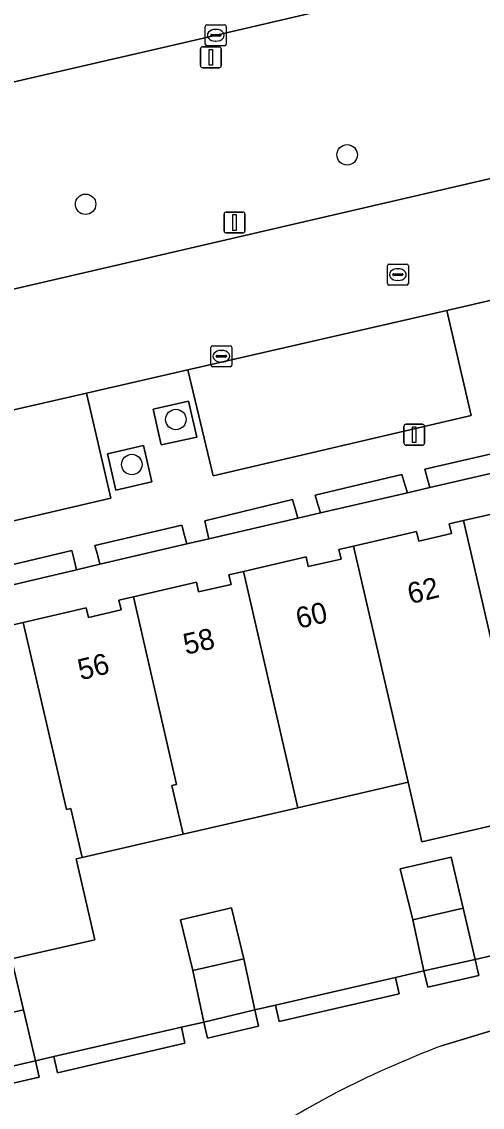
# Model space of a CAD drawing. Extents: x 156412 to 157779, y 382335 to 383768.
# Drawn here: x 157079.5 to 157101.5, y 382954.6 to 383006.4 of the extents above; entities that cross this region are included whole.
import ezdxf

# ---------------------------------------------------------------- set-up
doc = ezdxf.new("R2010")
doc.units = 0
for name, color, linetype in [('IMGEO_Berm_groen', 7, 'Continuous'), ('IMGEO_Boom', 7, 'Continuous'), ('IMGEO_Erf', 7, 'Continuous'), ('IMGEO_Groenvoorziening', 7, 'Continuous'), ('IMGEO_Haag', 7, 'Continuous'), ('IMGEO_Kolk', 7, 'Continuous'), ('IMGEO_Lichtmast', 7, 'Continuous'), ('IMGEO_Pand', 7, 'Continuous'), ('IMGEO_Pand_nummerreeks', 7, 'Continuous'), ('IMGEO_Parkeervlak_open', 7, 'Continuous'), ('IMGEO_Rijbaan_lokaal_gesloten', 7, 'Continuous'), ('IMGEO_Rijbaan_regionaal_gesloten', 7, 'Continuous'), ('IMGEO_Rioolput', 7, 'Continuous'), ('IMGEO_Struiken', 7, 'Continuous'), ('IMGEO_Verkeersbordpaal', 7, 'Continuous'), ('IMGEO_Voetpad_open', 7, 'Continuous')]:
    doc.layers.add(name, color=color, linetype=linetype)

msp = doc.modelspace()

# ---------------------------------------------------------------- linework, layer by layer
at = {"layer": 'IMGEO_Berm_groen'}
msp.add_lwpolyline([(157138.286, 383007.354), (157138.155, 383007.912), (157136.075, 383016.764), (157087.113, 383005.388), (157023.233, 382990.672), (157025.491, 382981.388), (157056.771, 382988.475)], close=True, dxfattribs=at)
at = {"layer": 'IMGEO_Boom'}
for centre in [(157095.076, 383000.068), (157082.574, 382997.709), (157086.889, 382987.429), (157084.782, 382985.278)]:
    msp.add_circle(centre, 0.489, dxfattribs=at)
at = {"layer": 'IMGEO_Erf'}
for points in [[(157135.865, 382992.656), (157134.769, 382992.405), (157130.6, 382991.451), (157129.488, 382991.196), (157125.364, 382990.252), (157124.302, 382990.009), (157120.066, 382989.039), (157118.979, 382988.791), (157114.761, 382987.825), (157113.725, 382987.588), (157109.592, 382986.631), (157108.528, 382986.384), (157104.28, 382985.399), (157103.166, 382985.141), (157099.024, 382984.181), (157097.954, 382983.933), (157093.795, 382982.97), (157092.722, 382982.721), (157088.471, 382981.736), (157087.415, 382981.491), (157083.259, 382980.518), (157082.135, 382980.255), (157077.992, 382979.284)], [(157078.901, 382977.58), (157079.597, 382977.741), (157082.606, 382978.437), (157082.712, 382977.979), (157084.269, 382978.341), (157084.163, 382978.799), (157084.857, 382978.959), (157087.869, 382979.657), (157087.975, 382979.2), (157089.533, 382979.555), (157089.427, 382980.013), (157090.119, 382980.173), (157093.112, 382980.863), (157093.217, 382980.405), (157094.786, 382980.765), (157094.68, 382981.223), (157095.381, 382981.385), (157098.394, 382982.081), (157098.5, 382981.623), (157100.059, 382981.981), (157099.953, 382982.44), (157100.643, 382982.598), (157103.658, 382983.292)], [(157103.906, 382968.47), (157098.645, 382967.255), (157097.987, 382970.104), (157092.726, 382968.888), (157087.239, 382967.62), (157082.404, 382966.506), (157082.122, 382966.441), (157083.011, 382962.581), (157079.033, 382961.665), (157079.602, 382959.239), (157080.175, 382956.799), (157081.051, 382957.001), (157087.155, 382958.407), (157088.22, 382958.652), (157087.698, 382961.109), (157087.11, 382963.538), (157089.545, 382964.103), (157090.133, 382961.671), (157090.66, 382959.227), (157091.648, 382959.455), (157097.39, 382960.782), (157098.75, 382961.096), (157098.221, 382963.539), (157097.606, 382965.972), (157100.053, 382966.518), (157100.621, 382964.094), (157101.195, 382961.644), (157102.237, 382961.884)], [(157124.727, 382963.27), (157118.4, 382962.479), (157109.47, 382960.504), (157099.583, 382957.51)]]:
    msp.add_lwpolyline(points, dxfattribs=at)
msp.add_arc((157116.113, 382913.693), 46.832, 110.6688, 123.3064, dxfattribs=at)
at = {"layer": 'IMGEO_Groenvoorziening'}
for points in [[(157087.886, 382986.592), (157087.5, 382988.311), (157085.801, 382987.93), (157086.187, 382986.211)], [(157085.739, 382984.457), (157085.335, 382986.184), (157083.616, 382985.782), (157084.02, 382984.055)], [(157102.951, 382986.018), (157098.792, 382985.056), (157098.918, 382984.582), (157099.024, 382984.181), (157103.166, 382985.141), (157103.067, 382985.544)], [(157097.697, 382984.807), (157093.542, 382983.814), (157093.676, 382983.365), (157093.795, 382982.97), (157097.954, 382983.933), (157097.837, 382984.331)], [(157092.47, 382983.61), (157088.269, 382982.593), (157088.376, 382982.136), (157088.471, 382981.736), (157092.722, 382982.721), (157092.609, 382983.118)], [(157087.167, 382982.374), (157083.021, 382981.416), (157083.152, 382980.923), (157083.259, 382980.518), (157087.415, 382981.491), (157087.304, 382981.887)], [(157081.918, 382981.178), (157077.762, 382980.188), (157077.886, 382979.702), (157077.992, 382979.284), (157082.135, 382980.255), (157082.039, 382980.665)]]:
    msp.add_lwpolyline(points, close=True, dxfattribs=at)
at = {"layer": 'IMGEO_Haag'}
for points in [[(157102.951, 382986.018), (157098.792, 382985.056), (157098.918, 382984.582), (157099.024, 382984.181), (157103.166, 382985.141), (157103.067, 382985.544)], [(157097.697, 382984.807), (157093.542, 382983.814), (157093.676, 382983.365), (157093.795, 382982.97), (157097.954, 382983.933), (157097.837, 382984.331)], [(157092.47, 382983.61), (157088.269, 382982.593), (157088.376, 382982.136), (157088.471, 382981.736), (157092.722, 382982.721), (157092.609, 382983.118)], [(157087.167, 382982.374), (157083.021, 382981.416), (157083.152, 382980.923), (157083.259, 382980.518), (157087.415, 382981.491), (157087.304, 382981.887)], [(157081.918, 382981.178), (157077.762, 382980.188), (157077.886, 382979.702), (157077.992, 382979.284), (157082.135, 382980.255), (157082.039, 382980.665)]]:
    msp.add_lwpolyline(points, close=True, dxfattribs=at)
at = {"layer": 'IMGEO_Kolk'}
for p, q in [((157088.369, 383006.279), (157089.221, 383006.279)), ((157088.294, 383005.353), (157088.294, 383006.205)), ((157088.553, 383005.773), (157088.553, 383005.785)), ((157088.991, 383005.736), (157088.593, 383005.736)), ((157088.596, 383005.822), (157088.994, 383005.822)), ((157088.782, 383006.059), (157088.807, 383006.059)), ((157089.037, 383005.785), (157089.037, 383005.773)), ((157089.295, 383006.205), (157089.295, 383005.353)), ((157089.221, 383005.279), (157088.369, 383005.279)), ((157088.805, 383005.499), (157088.78, 383005.499)), ((157088.563, 382990.022), (157088.563, 382990.874)), ((157088.638, 382990.948), (157089.49, 382990.948)), ((157089.051, 382990.728), (157089.076, 382990.728)), ((157089.564, 382990.874), (157089.564, 382990.022)), ((157088.822, 382990.442), (157088.822, 382990.454)), ((157089.26, 382990.405), (157088.862, 382990.405)), ((157088.865, 382990.491), (157089.263, 382990.491)), ((157089.306, 382990.454), (157089.306, 382990.442)), ((157089.49, 382989.948), (157088.638, 382989.948)), ((157089.074, 382990.168), (157089.049, 382990.168))]:
    msp.add_line(p, q, dxfattribs=at)
for points in [[(157088.369, 383006.279), (157089.221, 383006.279)], [(157088.294, 383005.353), (157088.294, 383006.205)], [(157089.295, 383006.205), (157089.295, 383005.353)], [(157089.221, 383005.279), (157088.369, 383005.279)], [(157088.563, 382990.022), (157088.563, 382990.874)], [(157088.638, 382990.948), (157089.49, 382990.948)], [(157089.564, 382990.874), (157089.564, 382990.022)], [(157089.49, 382989.948), (157088.638, 382989.948)]]:
    msp.add_lwpolyline(points, dxfattribs=at)
for centre, radius, start, end in [((157088.371, 383006.203), 0.0765, 91.552, 178.448), ((157088.371, 383006.203), 0.0765, 91.552, 178.448), ((157089.219, 383006.203), 0.0765, 1.552, 88.448), ((157089.219, 383006.203), 0.0765, 1.552, 88.448), ((157088.593, 383005.782), 0.0403, 85.8775, 175.7526), ((157088.59, 383005.772), 0.0366, 178.938, 274.7102), ((157088.994, 383005.779), 0.043, 264.8664, 352.4533), ((157088.998, 383005.784), 0.0386, 1.7309, 96.639), ((157088.371, 383005.355), 0.0765, 181.552, 268.448), ((157088.371, 383005.355), 0.0765, 181.552, 268.448), ((157089.219, 383005.355), 0.0765, 271.552, 358.448), ((157089.219, 383005.355), 0.0765, 271.552, 358.448), ((157088.64, 382990.872), 0.0765, 91.552, 178.448), ((157088.64, 382990.872), 0.0765, 91.552, 178.448), ((157089.488, 382990.872), 0.0765, 1.552, 88.448), ((157089.488, 382990.872), 0.0765, 1.552, 88.448), ((157088.862, 382990.451), 0.0403, 85.8775, 175.7526), ((157088.859, 382990.441), 0.0366, 178.938, 274.7102), ((157089.263, 382990.448), 0.043, 264.8664, 352.4533), ((157089.267, 382990.453), 0.0386, 1.7309, 96.639), ((157088.64, 382990.024), 0.0765, 181.552, 268.448), ((157088.64, 382990.024), 0.0765, 181.552, 268.448), ((157089.488, 382990.024), 0.0765, 271.552, 358.448), ((157089.488, 382990.024), 0.0765, 271.552, 358.448)]:
    msp.add_arc(centre, radius, start, end, dxfattribs=at)
for centre, major_axis, ratio, start_param, end_param in [((157088.781, 383005.779), (-0.387, 0.002), 0.722429, 4.712389, 7.853982), ((157088.806, 383005.779), (-0.39, 0.002), 0.717154, 1.570796, 4.712389), ((157089.05, 382990.448), (-0.387, 0.002), 0.722429, 4.712389, 7.853982), ((157089.075, 382990.448), (-0.39, 0.002), 0.717154, 1.570796, 4.712389)]:
    msp.add_ellipse(centre, major_axis=major_axis, ratio=ratio, start_param=start_param, end_param=end_param, dxfattribs=at)
at = {"layer": 'IMGEO_Lichtmast'}
for p, q in [((157089.198, 382996.438), (157089.198, 382997.238)), ((157089.198, 382997.238), (157089.198, 382996.438)), ((157089.298, 382997.338), (157090.088, 382997.338)), ((157090.088, 382997.338), (157089.298, 382997.338)), ((157090.188, 382997.238), (157090.188, 382996.438)), ((157090.188, 382996.438), (157090.188, 382997.238)), ((157090.088, 382996.338), (157089.298, 382996.338)), ((157089.298, 382996.338), (157090.088, 382996.338)), ((157097.787, 382986.299), (157097.787, 382987.099)), ((157097.787, 382987.099), (157097.787, 382986.299)), ((157097.887, 382987.199), (157098.677, 382987.199)), ((157098.677, 382987.199), (157097.887, 382987.199)), ((157098.777, 382987.099), (157098.777, 382986.299)), ((157098.777, 382986.299), (157098.777, 382987.099)), ((157098.677, 382986.199), (157097.887, 382986.199)), ((157097.887, 382986.199), (157098.677, 382986.199))]:
    msp.add_line(p, q, dxfattribs=at)
for points in [[(157089.618, 382997.213), (157089.768, 382997.213), (157089.768, 382996.463), (157089.618, 382996.463), (157089.618, 382997.213)], [(157098.207, 382987.074), (157098.357, 382987.074), (157098.357, 382986.324), (157098.207, 382986.324), (157098.207, 382987.074)]]:
    msp.add_lwpolyline(points, dxfattribs=at)
for centre, start, end in [((157089.298, 382997.238), 90, 180), ((157089.298, 382997.238), 90, 180), ((157090.088, 382997.238), 0, 90), ((157090.088, 382997.238), 360, 90), ((157089.298, 382996.438), 180, 270), ((157089.298, 382996.438), 180, 270), ((157090.088, 382996.438), 270, 0), ((157090.088, 382996.438), 270, 0), ((157097.887, 382987.099), 90, 180), ((157097.887, 382987.099), 90, 180), ((157098.677, 382987.099), 0, 90), ((157098.677, 382987.099), 360, 90), ((157097.887, 382986.299), 180, 270), ((157097.887, 382986.299), 180, 270), ((157098.677, 382986.299), 270, 0), ((157098.677, 382986.299), 270, 0)]:
    msp.add_arc(centre, 0.1, start, end, dxfattribs=at)
at = {"layer": 'IMGEO_Pand'}
for points in [[(157103.248, 382971.319), (157108.288, 382972.48), (157108.356, 382972.188), (157108.578, 382972.239), (157105.905, 382983.814), (157105.211, 382983.653), (157105.317, 382983.195), (157103.764, 382982.834), (157103.658, 382983.292), (157100.643, 382982.598)], [(157100.643, 382982.598), (157099.953, 382982.44), (157100.059, 382981.981), (157098.5, 382981.623), (157098.394, 382982.081), (157095.381, 382981.385), (157097.987, 382970.104), (157098.645, 382967.255), (157103.906, 382968.47), (157103.248, 382971.319)], [(157090.119, 382980.173), (157092.726, 382968.888), (157097.987, 382970.104), (157095.381, 382981.385), (157094.68, 382981.223), (157094.786, 382980.765), (157093.217, 382980.405), (157093.112, 382980.863)], [(157090.119, 382980.173), (157089.427, 382980.013), (157089.533, 382979.555), (157087.975, 382979.2), (157087.869, 382979.657), (157084.857, 382978.959), (157086.926, 382970.001), (157086.701, 382969.949), (157087.239, 382967.62), (157092.726, 382968.888)], [(157084.857, 382978.959), (157084.163, 382978.799), (157084.269, 382978.341), (157082.712, 382977.979), (157082.606, 382978.437), (157079.597, 382977.741), (157081.663, 382968.796), (157081.863, 382968.844), (157082.404, 382966.506), (157087.239, 382967.62), (157086.701, 382969.949), (157086.926, 382970.001)], [(157079.597, 382977.741), (157078.901, 382977.58), (157079.007, 382977.122), (157077.445, 382976.76), (157077.339, 382977.218), (157074.335, 382976.524), (157076.468, 382967.29), (157076.247, 382967.236), (157076.557, 382965.897), (157076.721, 382965.19), (157077.019, 382963.896), (157077.608, 382961.337), (157077.9, 382961.404), (157079.033, 382961.665), (157083.011, 382962.581), (157082.122, 382966.441), (157082.404, 382966.506), (157081.863, 382968.844), (157081.663, 382968.796)], [(157098.221, 382963.539), (157100.621, 382964.094), (157100.053, 382966.518), (157097.606, 382965.972)], [(157090.133, 382961.671), (157089.545, 382964.103), (157087.11, 382963.538), (157087.698, 382961.109)], [(157098.221, 382963.539), (157098.75, 382961.096), (157101.195, 382961.644), (157100.621, 382964.094)], [(157079.033, 382961.665), (157077.9, 382961.404), (157077.608, 382961.337), (157076.589, 382961.104), (157077.175, 382958.678), (157079.602, 382959.239)], [(157090.133, 382961.671), (157087.698, 382961.109), (157088.22, 382958.652), (157090.66, 382959.227)], [(157077.175, 382958.678), (157077.736, 382956.237), (157080.175, 382956.799), (157079.602, 382959.239)]]:
    msp.add_lwpolyline(points, close=True, dxfattribs=at)
at = {"layer": 'IMGEO_Parkeervlak_open'}
for points in [[(157087.468, 382989.799), (157088.669, 382984.737), (157101.011, 382987.62), (157099.835, 382992.636)], [(157082.611, 382988.686), (157070.228, 382985.849), (157071.418, 382980.784), (157083.782, 382983.67)]]:
    msp.add_lwpolyline(points, close=True, dxfattribs=at)
at = {"layer": 'IMGEO_Rijbaan_lokaal_gesloten'}
msp.add_lwpolyline([(157070.228, 382985.849), (157082.611, 382988.686), (157087.468, 382989.799), (157099.835, 382992.636), (157104.735, 382993.761), (157116.985, 382996.574), (157126.71, 382998.849), (157146.307, 383003.344), (157158.466, 383006.145), (157175.733, 383010.127), (157180.594, 383011.248), (157197.668, 383015.185), (157207.666, 383017.535), (157222.269, 383020.851), (157226.638, 383021.862), (157225.544, 383027.395), (157155.502, 383011.353), (157153.257, 383010.737), (157151.012, 383010.24), (157148.56, 383009.704), (157146.287, 383009.207), (157138.286, 383007.354), (157056.771, 382988.475)], dxfattribs=at)
at = {"layer": 'IMGEO_Rijbaan_regionaal_gesloten'}
for points in [[(157087.113, 383005.388), (157136.075, 383016.764), (157143.094, 383018.395), (157142.331, 383021.576), (157114.126, 383015.047), (157011.984, 382991.402), (157008.132, 382990.527), (157003.794, 382989.545), (157000.955, 382988.868)], [(157001.216, 382985.597), (157004.487, 382986.37), (157008.881, 382987.386), (157012.644, 382988.232), (157023.233, 382990.672), (157087.113, 383005.388)]]:
    msp.add_lwpolyline(points, dxfattribs=at)
at = {"layer": 'IMGEO_Rioolput'}
for p, q in [((157097.077, 382994.848), (157097.929, 382994.848)), ((157097.002, 382993.922), (157097.002, 382994.774)), ((157097.261, 382994.342), (157097.261, 382994.354)), ((157097.304, 382994.391), (157097.702, 382994.391)), ((157097.49, 382994.628), (157097.515, 382994.628)), ((157097.745, 382994.354), (157097.745, 382994.342)), ((157098.003, 382994.774), (157098.003, 382993.922)), ((157097.929, 382993.848), (157097.077, 382993.848)), ((157097.699, 382994.305), (157097.301, 382994.305)), ((157097.513, 382994.068), (157097.488, 382994.068))]:
    msp.add_line(p, q, dxfattribs=at)
for points in [[(157097.077, 382994.848), (157097.929, 382994.848)], [(157097.002, 382993.922), (157097.002, 382994.774)], [(157098.003, 382994.774), (157098.003, 382993.922)], [(157097.929, 382993.848), (157097.077, 382993.848)]]:
    msp.add_lwpolyline(points, dxfattribs=at)
for centre, radius, start, end in [((157097.079, 382994.772), 0.0765, 91.552, 178.448), ((157097.079, 382994.772), 0.0765, 91.552, 178.448), ((157097.927, 382994.772), 0.0765, 1.552, 88.448), ((157097.927, 382994.772), 0.0765, 1.552, 88.448), ((157097.301, 382994.351), 0.0403, 85.8775, 175.7526), ((157097.298, 382994.341), 0.0366, 178.938, 274.7102), ((157097.702, 382994.348), 0.043, 264.8664, 352.4533), ((157097.706, 382994.353), 0.0386, 1.7309, 96.639), ((157097.079, 382993.924), 0.0765, 181.552, 268.448), ((157097.079, 382993.924), 0.0765, 181.552, 268.448), ((157097.927, 382993.924), 0.0765, 271.552, 358.448), ((157097.927, 382993.924), 0.0765, 271.552, 358.448)]:
    msp.add_arc(centre, radius, start, end, dxfattribs=at)
for centre, major_axis, ratio, start_param, end_param in [((157097.489, 382994.348), (-0.387, 0.002), 0.722429, 4.712389, 7.853982), ((157097.514, 382994.348), (-0.39, 0.002), 0.717154, 1.570796, 4.712389)]:
    msp.add_ellipse(centre, major_axis=major_axis, ratio=ratio, start_param=start_param, end_param=end_param, dxfattribs=at)
at = {"layer": 'IMGEO_Struiken'}
for points in [[(157101.195, 382961.644), (157098.75, 382961.096), (157098.93, 382960.315), (157101.372, 382960.88)], [(157097.39, 382960.782), (157091.648, 382959.455), (157091.828, 382958.674), (157097.57, 382960.001)], [(157090.66, 382959.227), (157088.22, 382958.652), (157088.397, 382957.884), (157090.84, 382958.447)], [(157087.319, 382957.634), (157087.155, 382958.407), (157081.051, 382957.001), (157081.231, 382956.225)], [(157080.175, 382956.799), (157077.736, 382956.237), (157077.914, 382955.462), (157080.357, 382956.024)]]:
    msp.add_lwpolyline(points, close=True, dxfattribs=at)
at = {"layer": 'IMGEO_Verkeersbordpaal'}
for p, q in [((157088.166, 383005.229), (157088.956, 383005.229)), ((157088.956, 383005.229), (157088.166, 383005.229)), ((157088.066, 383004.329), (157088.066, 383005.129)), ((157088.066, 383005.129), (157088.066, 383004.329)), ((157089.056, 383005.129), (157089.056, 383004.329)), ((157089.056, 383004.329), (157089.056, 383005.129)), ((157088.956, 383004.229), (157088.166, 383004.229)), ((157088.166, 383004.229), (157088.956, 383004.229))]:
    msp.add_line(p, q, dxfattribs=at)
msp.add_lwpolyline([(157088.486, 383005.104), (157088.636, 383005.104), (157088.636, 383004.354), (157088.486, 383004.354), (157088.486, 383005.104)], dxfattribs=at)
for centre, start, end in [((157088.166, 383005.129), 90, 180), ((157088.166, 383005.129), 90, 180), ((157088.956, 383005.129), 0, 90), ((157088.956, 383005.129), 360, 90), ((157088.166, 383004.329), 180, 270), ((157088.166, 383004.329), 180, 270), ((157088.956, 383004.329), 270, 0), ((157088.956, 383004.329), 270, 0)]:
    msp.add_arc(centre, 0.1, start, end, dxfattribs=at)
at = {"layer": 'IMGEO_Voetpad_open'}
for points in [[(157104.735, 382993.761), (157099.835, 382992.636), (157101.011, 382987.62), (157088.669, 382984.737), (157087.468, 382989.799)], [(157087.468, 382989.799), (157082.611, 382988.686), (157083.782, 382983.67), (157071.418, 382980.784), (157070.228, 382985.849), (157059.531, 382983.397), (157060.688, 382978.378), (157045.977, 382974.969), (157038.358, 382973.14), (157023.716, 382969.773), (157022.174, 382969.452), (157018.076, 382971.31)], [(157077.762, 382980.188), (157081.918, 382981.178), (157082.039, 382980.665), (157082.135, 382980.255), (157083.259, 382980.518), (157083.152, 382980.923), (157083.021, 382981.416), (157087.167, 382982.374), (157087.304, 382981.887), (157087.415, 382981.491), (157088.471, 382981.736), (157088.376, 382982.136), (157088.269, 382982.593), (157092.47, 382983.61), (157092.609, 382983.118), (157092.722, 382982.721), (157093.795, 382982.97), (157093.676, 382983.365), (157093.542, 382983.814), (157097.697, 382984.807), (157097.837, 382984.331), (157097.954, 382983.933), (157099.024, 382984.181), (157098.918, 382984.582), (157098.792, 382985.056), (157102.951, 382986.018)], [(157099.583, 382957.51), (157109.47, 382960.504), (157118.4, 382962.479), (157124.727, 382963.27)], [(157102.237, 382961.884), (157101.195, 382961.644), (157101.372, 382960.88), (157098.93, 382960.315), (157098.75, 382961.096), (157097.39, 382960.782), (157097.57, 382960.001), (157091.828, 382958.674), (157091.648, 382959.455), (157090.66, 382959.227), (157090.84, 382958.447), (157088.397, 382957.884), (157088.22, 382958.652), (157087.155, 382958.407), (157087.319, 382957.634), (157081.231, 382956.225), (157081.051, 382957.001), (157080.175, 382956.799), (157080.357, 382956.024), (157077.914, 382955.462)]]:
    msp.add_lwpolyline(points, dxfattribs=at)
for points in [[(157086.187, 382986.211), (157085.801, 382987.93), (157087.5, 382988.311), (157087.886, 382986.592)], [(157085.739, 382984.457), (157084.02, 382984.055), (157083.616, 382985.782), (157085.335, 382986.184)]]:
    msp.add_lwpolyline(points, close=True, dxfattribs=at)
msp.add_arc((157116.113, 382913.693), 46.832, 110.6688, 123.3064, dxfattribs=at)

# ---------------------------------------------------------------- texts
at = {"layer": 'IMGEO_Pand_nummerreeks'}
for s, rotation, p in [('62', 13.7109, (157098.1, 382978.603)), ('60', 13.2444, (157092.758, 382977.428)), ('58', 12.8393, (157087.367, 382976.185)), ('56', 13.8656, (157082.34, 382974.968))]:
    msp.add_text(s, height=1, rotation=rotation, dxfattribs=at).set_placement(p)

doc.saveas('drawing.dxf')
